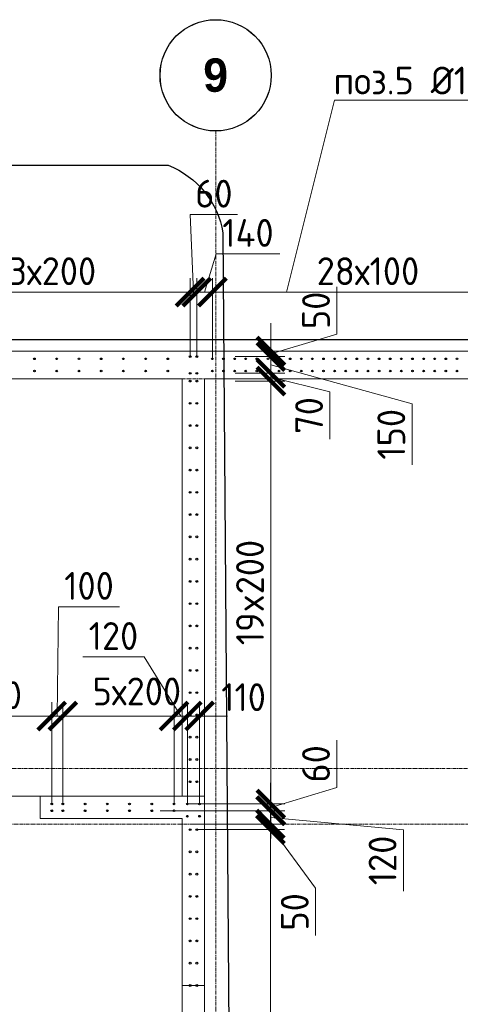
# Model space of a CAD drawing. Header units: millimetres. Extents: x -56135 to 1694203, y -446411 to -23139.
# Tile 297 of 311: x 986095 to 990059, y -67089 to -58243. Entities that reach past the tile are written whole.
import ezdxf
from ezdxf import colors
from ezdxf.entities.mleader import LeaderData, LeaderLine
from ezdxf.math import Vec2, Vec3

# ---------------------------------------------------------------- set-up
doc = ezdxf.new("R2010")
doc.units = ezdxf.units.MM
for name, pattern in [('01 Штриховая _4 мм_', [6, 3.5, -2.5]), ('______5', [1100, 800, -100, 100, -100]), ('HIDDEN2', [4.7625, 3.175, -1.5875]), ('осевая', [50.8, 31.75, -6.35, 6.35, -6.35])]:
    doc.linetypes.add(name, pattern=pattern)
for name, color, linetype, lineweight in [('0 Фундамент', 5, 'Continuous', 30), ('1 Стены', 3, 'Continuous', 30), ('Оси', 40, '______5', 18), ('подоснова', 151, 'Continuous', 5), ('размер', 1, 'Continuous', 25), ('РАЗМЕРЫ', 1, 'Continuous', 9), ('СТЕНЫ', 3, 'Continuous', 30)]:
    doc.layers.add(name, color=color, linetype=linetype, lineweight=lineweight)
doc.styles.add('Century Gothic', font='GOTHIC.TTF')
doc.styles.add('GOST-2.304_Type-B', font='GOST_Common.ttf')
doc.dimstyles.new('СПДС', dxfattribs={"dimscale": 100, "dimtxt": 2.5, "dimasz": 2.5, "dimexe": 1.25, "dimexo": 0, "dimtad": 1, "dimdec": 0, "dimtxsty": 'GOST-2.304_Type-B', "dimblk": 'ARCHTICK', "dimcen": 2.5, "dimdle": 2, "dimadec": 0, "dimazin": 2, "dimtfac": 0.75, "dimtdec": 0, "dimtmove": 1, "dimatfit": 3, "dimfxl": 1, "dimtolj": 1, "dimarcsym": 1})

# ---------------------------------------------------------------- blocks, each defined once
blk = doc.blocks.new('NSY101')
at = {"color": 0, "linetype": 'ByBlock', "lineweight": -2}
blk.add_circle((0, 0), 50, dxfattribs=at)
blk = doc.blocks.new('оси 2.2-2.3')
at = {"layer": 'Оси', "color": 16, "linetype": 'осевая', "lineweight": 0, "transparency": 33554687}
for p, q in [((501554.9, -104267.9), (501554.9, -134893.5)), ((468076.3, -106495.4), (524372.9, -106495.4)), ((468076.3, -109995.4), (524372.9, -109995.4)), ((468653.8, -110495.4), (523696.4, -110495.4))]:
    blk.add_line(p, q, dxfattribs=at)
at = {"layer": 'Оси', "color": 16, "linetype": 'Continuous', "lineweight": 25, "transparency": 33554687, "xscale": 9.999999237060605, "yscale": 9.999999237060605, "zscale": 9.999999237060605}
blk.add_blockref('NSY101', (501554.4, -103767.9), dxfattribs=at)
at = {"layer": 'Оси', "color": 16, "linetype": 'Continuous', "lineweight": 25, "transparency": 33554687, "insert": (501554.4, -103767.9), "char_height": 300, "width": 385, "attachment_point": 5, "style": 'Century Gothic'}
blk.add_mtext('\\A1;{\\fCentury Gothic|i0|b1;\\H300.000000;\\W1.000000;\\C16;9}\\P', dxfattribs=at)
blk = doc.blocks.new('стены тп')
at = {"layer": '1 Стены', "color": 252, "linetype": 'HIDDEN2', "lineweight": 0, "true_color": 0x939598}
for p, q in [((909390.6, -187275.6), (862265.6, -187275.6)), ((862590.6, -187525.6), (889390.4, -187525.6)), ((889390.4, -187525.6), (889390.4, -191275.6)), ((889590.4, -187525.6), (899190.4, -187525.6)), ((889590.4, -196913.8), (889590.4, -187525.6)), ((888110.6, -191475.6), (888110.6, -191275.6)), ((889390.4, -191275.6), (888110.6, -191275.6)), ((888110.6, -191475.6), (889390.4, -191475.6)), ((889390.4, -191475.6), (889390.4, -197125.6))]:
    blk.add_line(p, q, dxfattribs=at)
blk = doc.blocks.new('_ArchTick')
at = {"color": 0, "linetype": 'ByBlock', "const_width": 0.15}
blk.add_lwpolyline([(-0.5, -0.5), (0.5, 0.5)], dxfattribs=at)
blk = doc.blocks.new('*D1817')
at = {"layer": 'DEFPOINTS', "color": 0, "transparency": 16777216}
for p in [(987483.2, -64499.1), (986483.2, -65289.6, -360), (987483.2, -65289.6, -360)]:
    blk.add_point(p, dxfattribs=at)
at = {"layer": 'РАЗМЕРЫ', "color": 0, "lineweight": -2, "transparency": 16777216}
for p, q in [((986483.2, -65289.6), (986483.2, -64374.1)), ((987483.2, -65289.6), (987483.2, -64374.1)), ((986283.2, -64499.1), (987683.2, -64499.1))]:
    blk.add_line(p, q, dxfattribs=at)
at = {"layer": 'РАЗМЕРЫ', "color": 0, "lineweight": -2, "transparency": 16777216, "xscale": 250, "yscale": 250, "zscale": 250, "rotation": 180}
blk.add_blockref('_ArchTick', (986483.2, -64499.1), dxfattribs=at)
at = {"layer": 'РАЗМЕРЫ', "color": 0, "lineweight": -2, "transparency": 16777216, "xscale": 250, "yscale": 250, "zscale": 250}
blk.add_blockref('_ArchTick', (987483.2, -64499.1), dxfattribs=at)
at = {"layer": 'РАЗМЕРЫ', "color": 0, "transparency": 16777216, "insert": (987148.8, -64278.1), "char_height": 250, "attachment_point": 5, "style": 'GOST-2.304_Type-B'}
blk.add_mtext('\\A1;5х200', dxfattribs=at)
blk = doc.blocks.new('*D1818')
at = {"layer": 'DEFPOINTS', "color": 0, "transparency": 16777216}
for p in [(987603.2, -64499.1), (987483.2, -65289.6, -360), (987603.2, -65289.6, -360)]:
    blk.add_point(p, dxfattribs=at)
at = {"layer": 'РАЗМЕРЫ', "color": 0, "lineweight": -2, "transparency": 16777216}
for p, q in [((987213.5, -63967.8), (986663.5, -63967.8)), ((987543.2, -64499.1), (987213.5, -63967.8)), ((987483.2, -65289.6), (987483.2, -64374.1)), ((987603.2, -65289.6), (987603.2, -64374.1)), ((987483.2, -64499.1), (987233.2, -64499.1)), ((987483.2, -64499.1), (987603.2, -64499.1)), ((987483.2, -64499.1), (987603.2, -64499.1)), ((987603.2, -64499.1), (987853.2, -64499.1))]:
    blk.add_line(p, q, dxfattribs=at)
at = {"layer": 'РАЗМЕРЫ', "color": 0, "lineweight": -2, "transparency": 16777216, "xscale": 250, "yscale": 250, "zscale": 250}
blk.add_blockref('_ArchTick', (987483.2, -64499.1), dxfattribs=at)
at = {"layer": 'РАЗМЕРЫ', "color": 0, "lineweight": -2, "transparency": 16777216, "xscale": 250, "yscale": 250, "zscale": 250, "rotation": 180}
blk.add_blockref('_ArchTick', (987603.2, -64499.1), dxfattribs=at)
at = {"layer": 'РАЗМЕРЫ', "color": 0, "transparency": 16777216, "insert": (986938.5, -63780.3), "char_height": 250, "attachment_point": 5, "style": 'GOST-2.304_Type-B'}
blk.add_mtext('\\A1;120', dxfattribs=at)
blk = doc.blocks.new('*D1819')
at = {"layer": 'DEFPOINTS', "color": 0, "transparency": 16777216}
for p in [(987713.5, -64499.1), (987603.2, -65289.6, -360), (987713.5, -65289.6, -360)]:
    blk.add_point(p, dxfattribs=at)
at = {"layer": 'РАЗМЕРЫ', "color": 0, "lineweight": -2, "transparency": 16777216}
for p, q in [((987603.2, -65289.6), (987603.2, -64374.1)), ((987713.5, -65289.6), (987713.5, -64374.1)), ((987603.2, -64499.1), (987353.2, -64499.1)), ((987603.2, -64499.1), (987713.5, -64499.1)), ((987713.5, -64499.1), (987963.5, -64499.1))]:
    blk.add_line(p, q, dxfattribs=at)
at = {"layer": 'РАЗМЕРЫ', "color": 0, "lineweight": -2, "transparency": 16777216, "xscale": 250, "yscale": 250, "zscale": 250}
blk.add_blockref('_ArchTick', (987603.2, -64499.1), dxfattribs=at)
at = {"layer": 'РАЗМЕРЫ', "color": 0, "lineweight": -2, "transparency": 16777216, "xscale": 250, "yscale": 250, "zscale": 250, "rotation": 180}
blk.add_blockref('_ArchTick', (987713.5, -64499.1), dxfattribs=at)
at = {"layer": 'РАЗМЕРЫ', "color": 0, "transparency": 16777216, "insert": (988109, -64330), "char_height": 250, "attachment_point": 5, "style": 'GOST-2.304_Type-B'}
blk.add_mtext('\\A1;110', dxfattribs=at)
blk = doc.blocks.new('*D1742')
at = {"layer": 'DEFPOINTS', "color": 0, "transparency": 16777216}
for p in [(987688.5, -65520), (987758.2, -65470), (988350.6, -65520)]:
    blk.add_point(p, dxfattribs=at)
at = {"layer": 'РАЗМЕРЫ', "color": 0, "lineweight": -2, "transparency": 16777216}
for p, q in [((988350.6, -65470), (988350.6, -65220)), ((987688.5, -65520), (988475.6, -65520)), ((987758.2, -65470), (988475.6, -65470)), ((988350.6, -65470), (988350.6, -65520)), ((988350.6, -65470), (988350.6, -65520)), ((988350.6, -65495), (988756.8, -66046.7)), ((988350.6, -65520), (988350.6, -65770)), ((988756.8, -66046.7), (988756.8, -66471.7))]:
    blk.add_line(p, q, dxfattribs=at)
at = {"layer": 'РАЗМЕРЫ', "color": 0, "lineweight": -2, "transparency": 16777216, "xscale": 250, "yscale": 250, "zscale": 250}
for p, rotation in [((988350.6, -65470), 270), ((988350.6, -65520), 90)]:
    blk.add_blockref('_ArchTick', p, dxfattribs=dict(at, rotation=rotation))
at = {"layer": 'РАЗМЕРЫ', "color": 0, "transparency": 16777216, "insert": (988569.3, -66259.2), "char_height": 250, "attachment_point": 5, "rotation": 90, "style": 'GOST-2.304_Type-B'}
blk.add_mtext('\\A1;50', dxfattribs=at)
blk = doc.blocks.new('*D1743')
at = {"layer": 'DEFPOINTS', "color": 0, "transparency": 16777216}
for p in [(987738.3, -65520), (987688.5, -72320, -360), (988350.6, -72320)]:
    blk.add_point(p, dxfattribs=at)
at = {"layer": 'РАЗМЕРЫ', "color": 0, "lineweight": -2, "transparency": 16777216}
for p, q in [((988350.6, -65320), (988350.6, -72520)), ((987738.3, -65520), (988475.6, -65520)), ((987688.5, -72320), (988475.6, -72320))]:
    blk.add_line(p, q, dxfattribs=at)
at = {"layer": 'РАЗМЕРЫ', "color": 0, "lineweight": -2, "transparency": 16777216, "xscale": 250, "yscale": 250, "zscale": 250}
for p, rotation in [((988350.6, -65520), 90), ((988350.6, -72320), 270)]:
    blk.add_blockref('_ArchTick', p, dxfattribs=dict(at, rotation=rotation))
at = {"layer": 'РАЗМЕРЫ', "color": 0, "transparency": 16777216, "insert": (988163.1, -68920), "char_height": 250, "attachment_point": 5, "rotation": 90, "style": 'GOST-2.304_Type-B'}
blk.add_mtext('\\A1;34х200', dxfattribs=at)
blk = doc.blocks.new('*D1855')
at = {"layer": 'DEFPOINTS', "color": 0, "transparency": 16777216}
for p in [(986383.2, -64499.1), (986383.2, -65289.6, -200), (986483.2, -65289.6, -200)]:
    blk.add_point(p, dxfattribs=at)
at = {"layer": 'РАЗМЕРЫ', "color": 0, "lineweight": -2, "transparency": 16777216}
for p, q in [((986433.2, -64499.1), (986444, -63517.4)), ((986444, -63517.4), (986994, -63517.4)), ((986383.2, -65289.6), (986383.2, -64374.1)), ((986483.2, -65289.6), (986483.2, -64374.1)), ((986383.2, -64499.1), (986133.2, -64499.1)), ((986483.2, -64499.1), (986383.2, -64499.1)), ((986483.2, -64499.1), (986383.2, -64499.1)), ((986483.2, -64499.1), (986733.2, -64499.1))]:
    blk.add_line(p, q, dxfattribs=at)
at = {"layer": 'РАЗМЕРЫ', "color": 0, "lineweight": -2, "transparency": 16777216, "xscale": 250, "yscale": 250, "zscale": 250}
blk.add_blockref('_ArchTick', (986383.2, -64499.1), dxfattribs=at)
at = {"layer": 'РАЗМЕРЫ', "color": 0, "lineweight": -2, "transparency": 16777216, "xscale": 250, "yscale": 250, "zscale": 250, "rotation": 180}
blk.add_blockref('_ArchTick', (986483.2, -64499.1), dxfattribs=at)
at = {"layer": 'РАЗМЕРЫ', "color": 0, "transparency": 16777216, "insert": (986719, -63329.9), "char_height": 250, "attachment_point": 5, "style": 'GOST-2.304_Type-B'}
blk.add_mtext('\\A1;100', dxfattribs=at)
blk = doc.blocks.new('*D1856')
at = {"layer": 'DEFPOINTS', "color": 0, "transparency": 16777216}
for p in [(985283.2, -64499.1), (985283.2, -65289.6, -200), (986383.2, -65289.6, -200)]:
    blk.add_point(p, dxfattribs=at)
at = {"layer": 'РАЗМЕРЫ', "color": 0, "lineweight": -2, "transparency": 16777216}
for p, q in [((985283.2, -65289.6), (985283.2, -64374.1)), ((986383.2, -65289.6), (986383.2, -64374.1)), ((986583.2, -64499.1), (985083.2, -64499.1))]:
    blk.add_line(p, q, dxfattribs=at)
at = {"layer": 'РАЗМЕРЫ', "color": 0, "lineweight": -2, "transparency": 16777216, "xscale": 250, "yscale": 250, "zscale": 250, "rotation": 180}
blk.add_blockref('_ArchTick', (985283.2, -64499.1), dxfattribs=at)
at = {"layer": 'РАЗМЕРЫ', "color": 0, "lineweight": -2, "transparency": 16777216, "xscale": 250, "yscale": 250, "zscale": 250}
blk.add_blockref('_ArchTick', (986383.2, -64499.1), dxfattribs=at)
at = {"layer": 'РАЗМЕРЫ', "color": 0, "transparency": 16777216, "insert": (985833.2, -64311.6), "char_height": 250, "attachment_point": 5, "style": 'GOST-2.304_Type-B'}
blk.add_mtext('\\A1;1100', dxfattribs=at)
blk = doc.blocks.new('*D1944')
at = {"layer": 'DEFPOINTS', "color": 0, "transparency": 16777216}
for p in [(987688.2, -60689.9), (987688.2, -61270, -360), (987828.1, -61289.6, -720)]:
    blk.add_point(p, dxfattribs=at)
at = {"layer": 'РАЗМЕРЫ', "color": 0, "lineweight": -2, "transparency": 16777216}
for p, q in [((987758.2, -60689.9), (987861.3, -60346.1)), ((987861.3, -60346.1), (988436.3, -60346.1)), ((987688.2, -61270), (987688.2, -60564.9)), ((987828.1, -61289.6), (987828.1, -60564.9)), ((988028.1, -60689.9), (987488.2, -60689.9))]:
    blk.add_line(p, q, dxfattribs=at)
at = {"layer": 'РАЗМЕРЫ', "color": 0, "lineweight": -2, "transparency": 16777216, "xscale": 250, "yscale": 250, "zscale": 250, "rotation": 180}
blk.add_blockref('_ArchTick', (987688.2, -60689.9), dxfattribs=at)
at = {"layer": 'РАЗМЕРЫ', "color": 0, "lineweight": -2, "transparency": 16777216, "xscale": 250, "yscale": 250, "zscale": 250}
blk.add_blockref('_ArchTick', (987828.1, -60689.9), dxfattribs=at)
at = {"layer": 'РАЗМЕРЫ', "color": 0, "transparency": 16777216, "insert": (988148.8, -60158.6), "char_height": 250, "attachment_point": 5, "style": 'GOST-2.304_Type-B'}
blk.add_mtext('\\A1;140', dxfattribs=at)
blk = doc.blocks.new('*D1632')
at = {"layer": 'DEFPOINTS', "color": 0, "transparency": 16777216}
for p in [(987627.9, -60689.9), (987627.9, -61270, -360), (987688.2, -61270, -360)]:
    blk.add_point(p, dxfattribs=at)
at = {"layer": 'РАЗМЕРЫ', "color": 0, "lineweight": -2, "transparency": 16777216}
for p, q in [((987658.1, -60689.9), (987629.6, -59993.3)), ((987629.6, -59993.3), (988054.6, -59993.3)), ((987627.9, -61270), (987627.9, -60564.9)), ((987688.2, -61270), (987688.2, -60564.9)), ((987627.9, -60689.9), (987377.9, -60689.9)), ((987688.2, -60689.9), (987627.9, -60689.9)), ((987688.2, -60689.9), (987627.9, -60689.9)), ((987688.2, -60689.9), (987938.2, -60689.9))]:
    blk.add_line(p, q, dxfattribs=at)
at = {"layer": 'РАЗМЕРЫ', "color": 0, "lineweight": -2, "transparency": 16777216, "xscale": 250, "yscale": 250, "zscale": 250}
blk.add_blockref('_ArchTick', (987627.9, -60689.9), dxfattribs=at)
at = {"layer": 'РАЗМЕРЫ', "color": 0, "lineweight": -2, "transparency": 16777216, "xscale": 250, "yscale": 250, "zscale": 250, "rotation": 180}
blk.add_blockref('_ArchTick', (987688.2, -60689.9), dxfattribs=at)
at = {"layer": 'РАЗМЕРЫ', "color": 0, "transparency": 16777216, "insert": (987842.1, -59805.8), "char_height": 250, "attachment_point": 5, "style": 'GOST-2.304_Type-B'}
blk.add_mtext('\\A1;60', dxfattribs=at)
blk = doc.blocks.new('*D1636')
at = {"layer": 'DEFPOINTS', "color": 0, "transparency": 16777216}
for p in [(987357.6, -65350, -360), (988350.6, -65350), (987647.7, -65470)]:
    blk.add_point(p, dxfattribs=at)
at = {"layer": 'РАЗМЕРЫ', "color": 0, "lineweight": -2, "transparency": 16777216}
for p, q in [((988350.6, -65350), (988350.6, -65100)), ((987357.6, -65350), (988475.6, -65350)), ((988350.6, -65470), (988350.6, -65350)), ((988350.6, -65470), (988350.6, -65350)), ((988350.6, -65410), (989546.6, -65521.7)), ((987647.7, -65470), (988475.6, -65470)), ((988350.6, -65470), (988350.6, -65720)), ((989546.6, -65521.7), (989546.6, -66071.7))]:
    blk.add_line(p, q, dxfattribs=at)
at = {"layer": 'РАЗМЕРЫ', "color": 0, "lineweight": -2, "transparency": 16777216, "xscale": 250, "yscale": 250, "zscale": 250}
for p, rotation in [((988350.6, -65350), 270), ((988350.6, -65470), 90)]:
    blk.add_blockref('_ArchTick', p, dxfattribs=dict(at, rotation=rotation))
at = {"layer": 'РАЗМЕРЫ', "color": 0, "transparency": 16777216, "insert": (989359.1, -65796.7), "char_height": 250, "attachment_point": 5, "rotation": 90, "style": 'GOST-2.304_Type-B'}
blk.add_mtext('\\A1;120', dxfattribs=at)
blk = doc.blocks.new('*D1637')
at = {"layer": 'DEFPOINTS', "color": 0, "transparency": 16777216}
for p in [(987613.6, -65289.6, -360), (988354.3, -65289.6), (987613.6, -65350, -360)]:
    blk.add_point(p, dxfattribs=at)
at = {"layer": 'РАЗМЕРЫ', "color": 0, "lineweight": -2, "transparency": 16777216}
for p, q in [((988948.1, -65141.7), (988948.1, -64716.7)), ((988354.3, -65289.6), (988354.3, -65039.6)), ((988354.3, -65319.8), (988948.1, -65141.7)), ((987613.6, -65289.6), (988479.3, -65289.6)), ((988354.3, -65350), (988354.3, -65289.6)), ((988354.3, -65350), (988354.3, -65289.6)), ((987613.6, -65350), (988479.3, -65350)), ((988354.3, -65350), (988354.3, -65600))]:
    blk.add_line(p, q, dxfattribs=at)
at = {"layer": 'РАЗМЕРЫ', "color": 0, "lineweight": -2, "transparency": 16777216, "xscale": 250, "yscale": 250, "zscale": 250}
for p, rotation in [((988354.3, -65289.6), 270), ((988354.3, -65350), 90)]:
    blk.add_blockref('_ArchTick', p, dxfattribs=dict(at, rotation=rotation))
at = {"layer": 'РАЗМЕРЫ', "color": 0, "transparency": 16777216, "insert": (988760.6, -64929.2), "char_height": 250, "attachment_point": 5, "rotation": 90, "style": 'GOST-2.304_Type-B'}
blk.add_mtext('\\A1;60', dxfattribs=at)
blk = doc.blocks.new('*D1638')
at = {"layer": 'DEFPOINTS', "color": 0, "transparency": 16777216}
for p in [(988033.8, -61489.6, 160), (988354.3, -61489.6), (987613.6, -65289.6, -200)]:
    blk.add_point(p, dxfattribs=at)
at = {"layer": 'РАЗМЕРЫ', "color": 0, "lineweight": -2, "transparency": 16777216}
for p, q in [((988354.3, -65489.6), (988354.3, -61289.6)), ((988033.8, -61489.6), (988479.3, -61489.6)), ((987613.6, -65289.6), (988479.3, -65289.6))]:
    blk.add_line(p, q, dxfattribs=at)
at = {"layer": 'РАЗМЕРЫ', "color": 0, "lineweight": -2, "transparency": 16777216, "xscale": 250, "yscale": 250, "zscale": 250}
for p, rotation in [((988354.3, -61489.6), 90), ((988354.3, -65289.6), 270)]:
    blk.add_blockref('_ArchTick', p, dxfattribs=dict(at, rotation=rotation))
at = {"layer": 'РАЗМЕРЫ', "color": 0, "transparency": 16777216, "insert": (988166.8, -63389.6), "char_height": 250, "attachment_point": 5, "rotation": 90, "style": 'GOST-2.304_Type-B'}
blk.add_mtext('\\A1;19x200', dxfattribs=at)
blk = doc.blocks.new('*D1639')
at = {"layer": 'DEFPOINTS', "color": 0, "transparency": 16777216}
for p in [(988033.7, -61420, -360), (988354.3, -61420), (988033.8, -61489.6, 160)]:
    blk.add_point(p, dxfattribs=at)
at = {"layer": 'РАЗМЕРЫ', "color": 0, "lineweight": -2, "transparency": 16777216}
for p, q in [((988354.3, -61420), (988354.3, -61170)), ((988033.7, -61420), (988479.3, -61420)), ((988354.3, -61489.6), (988354.3, -61420)), ((988354.3, -61489.6), (988354.3, -61420)), ((988354.3, -61454.8), (988885.6, -61586.8)), ((988033.8, -61489.6), (988479.3, -61489.6)), ((988354.3, -61489.6), (988354.3, -61739.6)), ((988885.6, -61586.8), (988885.6, -62010.7))]:
    blk.add_line(p, q, dxfattribs=at)
at = {"layer": 'РАЗМЕРЫ', "color": 0, "lineweight": -2, "transparency": 16777216, "xscale": 250, "yscale": 250, "zscale": 250}
for p, rotation in [((988354.3, -61420), 270), ((988354.3, -61489.6), 90)]:
    blk.add_blockref('_ArchTick', p, dxfattribs=dict(at, rotation=rotation))
at = {"layer": 'РАЗМЕРЫ', "color": 0, "transparency": 16777216, "insert": (988698.1, -61798.7), "char_height": 250, "attachment_point": 5, "rotation": 90, "style": 'GOST-2.304_Type-B'}
blk.add_mtext('\\A1;70', dxfattribs=at)
blk = doc.blocks.new('*D1640')
at = {"layer": 'DEFPOINTS', "color": 0, "transparency": 16777216}
for p in [(988033.7, -61270), (988354.3, -61270), (988033.7, -61420, -360)]:
    blk.add_point(p, dxfattribs=at)
at = {"layer": 'РАЗМЕРЫ', "color": 0, "lineweight": -2, "transparency": 16777216}
for p, q in [((988354.3, -61620), (988354.3, -61070)), ((988033.7, -61270), (988479.3, -61270)), ((988354.3, -61345), (989625.2, -61693)), ((988033.7, -61420), (988479.3, -61420)), ((989625.2, -61693), (989625.2, -62243))]:
    blk.add_line(p, q, dxfattribs=at)
at = {"layer": 'РАЗМЕРЫ', "color": 0, "lineweight": -2, "transparency": 16777216, "xscale": 250, "yscale": 250, "zscale": 250}
for p, rotation in [((988354.3, -61270), 90), ((988354.3, -61420), 270)]:
    blk.add_blockref('_ArchTick', p, dxfattribs=dict(at, rotation=rotation))
at = {"layer": 'РАЗМЕРЫ', "color": 0, "transparency": 16777216, "insert": (989437.7, -61968), "char_height": 250, "attachment_point": 5, "rotation": 90, "style": 'GOST-2.304_Type-B'}
blk.add_mtext('\\A1;150', dxfattribs=at)
blk = doc.blocks.new('*D1641')
at = {"layer": 'DEFPOINTS', "color": 0, "transparency": 16777216}
for p in [(988221.4, -61220), (988354.3, -61220), (988033.7, -61270)]:
    blk.add_point(p, dxfattribs=at)
at = {"layer": 'РАЗМЕРЫ', "color": 0, "lineweight": -2, "transparency": 16777216}
for p, q in [((988948.1, -61066.9), (988948.1, -60641.9)), ((988354.3, -61220), (988354.3, -60970)), ((988354.3, -61245), (988948.1, -61066.9)), ((988221.4, -61220), (988479.3, -61220)), ((988354.3, -61270), (988354.3, -61220)), ((988354.3, -61270), (988354.3, -61220)), ((988033.7, -61270), (988479.3, -61270)), ((988354.3, -61270), (988354.3, -61520))]:
    blk.add_line(p, q, dxfattribs=at)
at = {"layer": 'РАЗМЕРЫ', "color": 0, "lineweight": -2, "transparency": 16777216, "xscale": 250, "yscale": 250, "zscale": 250}
for p, rotation in [((988354.3, -61220), 270), ((988354.3, -61270), 90)]:
    blk.add_blockref('_ArchTick', p, dxfattribs=dict(at, rotation=rotation))
at = {"layer": 'РАЗМЕРЫ', "color": 0, "transparency": 16777216, "insert": (988760.6, -60854.4), "char_height": 250, "attachment_point": 5, "rotation": 90, "style": 'GOST-2.304_Type-B'}
blk.add_mtext('\\A1;50', dxfattribs=at)
blk = doc.blocks.new('*D2003')
at = {"layer": 'DEFPOINTS', "color": 0, "transparency": 16777216}
for p in [(987627.9, -60689.9), (987627.9, -60948), (985028.1, -61289.6, -720)]:
    blk.add_point(p, dxfattribs=at)
at = {"layer": 'РАЗМЕРЫ', "color": 0, "lineweight": -2, "transparency": 16777216}
for p, q in [((985028.1, -61289.6), (985028.1, -60564.9)), ((987627.9, -60948), (987627.9, -60564.9)), ((984828.1, -60689.9), (987827.9, -60689.9))]:
    blk.add_line(p, q, dxfattribs=at)
at = {"layer": 'РАЗМЕРЫ', "color": 0, "lineweight": -2, "transparency": 16777216, "xscale": 250, "yscale": 250, "zscale": 250, "rotation": 180}
blk.add_blockref('_ArchTick', (985028.1, -60689.9), dxfattribs=at)
at = {"layer": 'РАЗМЕРЫ', "color": 0, "lineweight": -2, "transparency": 16777216, "xscale": 250, "yscale": 250, "zscale": 250}
blk.add_blockref('_ArchTick', (987627.9, -60689.9), dxfattribs=at)
at = {"layer": 'РАЗМЕРЫ', "color": 0, "transparency": 16777216, "insert": (986328, -60502.4), "char_height": 250, "attachment_point": 5, "style": 'GOST-2.304_Type-B'}
blk.add_mtext('\\A1;13х200', dxfattribs=at)
blk = doc.blocks.new('*D1584')
at = {"layer": 'DEFPOINTS', "color": 0, "transparency": 16777216}
for p in [(990627.8, -60689.9), (990627.8, -61016.2), (987828.1, -61289.6, -720)]:
    blk.add_point(p, dxfattribs=at)
at = {"layer": 'РАЗМЕРЫ', "color": 0, "lineweight": -2, "transparency": 16777216}
for p, q in [((987828.1, -61289.6), (987828.1, -60564.9)), ((990627.8, -61016.2), (990627.8, -60564.9)), ((987628.1, -60689.9), (990827.8, -60689.9))]:
    blk.add_line(p, q, dxfattribs=at)
at = {"layer": 'РАЗМЕРЫ', "color": 0, "lineweight": -2, "transparency": 16777216, "xscale": 250, "yscale": 250, "zscale": 250, "rotation": 180}
blk.add_blockref('_ArchTick', (987828.1, -60689.9), dxfattribs=at)
at = {"layer": 'РАЗМЕРЫ', "color": 0, "lineweight": -2, "transparency": 16777216, "xscale": 250, "yscale": 250, "zscale": 250}
blk.add_blockref('_ArchTick', (990627.8, -60689.9), dxfattribs=at)
at = {"layer": 'РАЗМЕРЫ', "color": 0, "transparency": 16777216, "insert": (989227.9, -60502.4), "char_height": 250, "attachment_point": 5, "style": 'GOST-2.304_Type-B'}
blk.add_mtext('\\A1;28х100', dxfattribs=at)
blk = doc.blocks.new('_None')
blk = doc.blocks.new('стены  тп')
at = {"layer": 'СТЕНЫ', "color": 251, "linetype": '01 Штриховая _4 мм_', "lineweight": 0, "true_color": 0x636466}
for p, q in [((589762.3, -316375.7, 3100), (542387.3, -316375.7, 3100)), ((542712.3, -316625.7, 3100), (569512.1, -316625.7, 3100)), ((569512.1, -316625.7, 3100), (569512.1, -320375.7, 3100)), ((569712.1, -316625.7, 3100), (579312.1, -316625.7, 3100)), ((569712.1, -326013.9, 3100), (569712.1, -316625.7, 3100)), ((568232.3, -320575.7, 3100), (568232.3, -320375.7, 3100)), ((569512.1, -320375.7, 3100), (568232.3, -320375.7, 3100)), ((568232.3, -320575.7, 3100), (569512.1, -320575.7, 3100)), ((569512.1, -320575.7, 3100), (569512.1, -326225.7, 3100))]:
    blk.add_line(p, q, dxfattribs=at)
blk = doc.blocks.new('прпрп')
at = {"layer": '0 Фундамент'}
blk.add_lwpolyline([(960458, -61120), (960458, -85300), (967808, -85300), (967808, -85300), (980308, -85300), (980308, -85300), (982658, -85300), (982658, -85300), (1008108, -85300), (1008108, -81220), (1009588, -81220), (1009588, -72620), (1008108, -72620), (1008108, -61120), (960458, -61120)], dxfattribs=at)
at = {"layer": '1 Стены', "color": 252, "lineweight": 0, "true_color": 0x939598}
for p, q in [((960358.2, -61470), (987558, -61470)), ((980408.2, -65220, -200), (987758.2, -65220, -200)), ((987758.2, -65220, -200), (987758.2, -72870, -200))]:
    blk.add_line(p, q, dxfattribs=at)
at = {"layer": 'размер', "lineweight": 30}
blk.add_lwpolyline([(980704.6, -59551.1), (987431.6, -59551.1, -0.264007), (987923.8, -60158.6), (988009.2, -71685.6, -0.414214), (987509.2, -72185.6), (980782.2, -72185.6, -0.414214), (980282.2, -71685.6), (980282.2, -59806.9, -0.178364)], format="xyb", close=True, dxfattribs=at)
at = {"layer": 'РАЗМЕРЫ', "color": 4, "lineweight": 0, "elevation": 160}
blk.add_lwpolyline([(987758, -68270), (987558, -68270), (987558, -66920), (987758, -66920)], close=True, dxfattribs=at)
at = {"layer": 'РАЗМЕРЫ', "color": 4, "linetype": 'Continuous', "lineweight": 30}
for centre, radius in [((986227.8, -61289.9, -720), 7), ((986228.1, -61289.6, -720), 7), ((986427.8, -61289.9, -720), 7), ((986428.1, -61289.6, -720), 7), ((986627.8, -61289.9, -720), 7), ((986628.1, -61289.6, -720), 7), ((986827.8, -61289.9, -720), 7), ((986828.1, -61289.6, -720), 7), ((987027.8, -61289.9, -720), 7), ((987028.1, -61289.6, -720), 7), ((987227.8, -61289.9, -720), 7), ((987228.1, -61289.6, -720), 7), ((987427.8, -61289.9, -720), 7), ((987428.1, -61289.6, -720), 7), ((987628.1, -61270, -560), 8), ((987688.4, -61270, -560), 8), ((986228.1, -61400, -720), 7), ((986428.1, -61400, -720), 7), ((986628.1, -61400, -720), 7), ((986828.1, -61400, -720), 7), ((987028.1, -61400, -720), 7), ((987228.1, -61400, -720), 7), ((987428.1, -61400, -720), 7), ((987628, -61489.6, -40), 8), ((987628.1, -61420, -560), 8), ((987688.4, -61420, -560), 8), ((987688.4, -61489.6, -40), 8), ((987628, -61689.6, -40), 8), ((987688.4, -61689.6, -40), 8), ((987628, -61889.6, -40), 8), ((987688.4, -61889.6, -40), 8), ((987628, -62089.6, -40), 8), ((987688.4, -62089.6, -40), 8), ((987628, -62289.6, -40), 8), ((987688.4, -62289.6, -40), 8), ((987628, -62489.6, -40), 8), ((987688.4, -62489.6, -40), 8), ((987628, -62689.6, -40), 8), ((987688.4, -62689.6, -40), 8), ((987628, -62889.6, -40), 8), ((987688.4, -62889.6, -40), 8), ((987628, -63089.6, -40), 8), ((987688.4, -63089.6, -40), 8), ((987628, -63289.6, -40), 8), ((987688.4, -63289.6, -40), 8), ((987628, -63489.6, -40), 8), ((987688.4, -63489.6, -40), 8), ((987628, -63689.6, -40), 8), ((987688.4, -63689.6, -40), 8), ((987628, -63889.6, -40), 8), ((987688.4, -63889.6, -40), 8), ((987628, -64089.6, -40), 8), ((987688.4, -64089.6, -40), 8), ((987628, -64289.6, -40), 8), ((987688.4, -64289.6, -40), 8), ((987628, -64489.6, -40), 8), ((987688.4, -64489.6, -40), 8), ((987628, -64689.6, -40), 8), ((987688.4, -64689.6, -40), 8), ((987628, -64889.6, -40), 8), ((987688.4, -64889.6, -40), 8), ((987628, -65089.6, -40), 8), ((987688.4, -65089.6, -40), 8), ((986383.2, -65289.6, -200), 8), ((986483.2, -65289.6, -200), 8), ((986683.2, -65289.6, -200), 8), ((986883.2, -65289.6, -200), 8), ((987083.2, -65289.6, -200), 8), ((987283.2, -65289.6, -200), 8), ((987483.2, -65289.6, -200), 8), ((987603.2, -65289.6, -200), 8), ((987713.5, -65289.6, -200), 8), ((986383.2, -65350, -200), 8), ((986483.2, -65350, -200), 8), ((986683.2, -65350, -200), 8), ((986883.2, -65350, -200), 8), ((987083.2, -65350, -200), 8), ((987283.2, -65350, -200), 8), ((987483.2, -65350, -200), 8), ((987603.2, -65400, -200), 8), ((987713.5, -65400, -200), 8), ((987628.2, -65520, -200), 8), ((987688.5, -65520, -200), 8), ((987628.2, -65720, -200), 8), ((987688.5, -65720, -200), 8), ((987628.2, -65920, -200), 8), ((987688.5, -65920, -200), 8), ((987628.2, -66120, -200), 8), ((987688.5, -66120, -200), 8), ((987628.2, -66320, -200), 8), ((987688.5, -66320, -200), 8), ((987628.2, -66520, -200), 8), ((987688.5, -66520, -200), 8), ((987628.2, -66720, -200), 8), ((987688.5, -66720, -200), 8), ((987628.2, -66920, -200), 8), ((987688.5, -66920, -200), 8)]:
    blk.add_circle(centre, radius, dxfattribs=at)
at = {"layer": 'РАЗМЕРЫ', "color": 8, "linetype": 'Continuous', "lineweight": 30}
for centre in [(987827.8, -61289.9, -720), (987828.1, -61289.6, -720), (987927.8, -61289.9, -720), (987928.1, -61289.6, -720), (988027.8, -61289.9, -720), (988028.1, -61289.6, -720), (988127.8, -61289.9, -720), (988128.1, -61289.6, -720), (988227.8, -61289.9, -720), (988228.1, -61289.6, -720), (988327.8, -61289.9, -720), (988328.1, -61289.6, -720), (988427.8, -61289.9, -720), (988428.1, -61289.6, -720), (988527.8, -61289.9, -720), (988528.1, -61289.6, -720), (988627.8, -61289.9, -720), (988628.1, -61289.6, -720), (988727.8, -61289.9, -720), (988728.1, -61289.6, -720), (988827.8, -61289.9, -720), (988828.1, -61289.6, -720), (988927.8, -61289.9, -720), (988928.1, -61289.6, -720), (989027.8, -61289.9, -720), (989028.1, -61289.6, -720), (989127.8, -61289.9, -720), (989128.1, -61289.6, -720), (989227.8, -61289.9, -720), (989228.1, -61289.6, -720), (989327.8, -61289.9, -720), (989328.1, -61289.6, -720), (989427.8, -61289.9, -720), (989428.1, -61289.6, -720), (989527.8, -61289.9, -720), (989528.1, -61289.6, -720), (989627.8, -61289.9, -720), (989628.1, -61289.6, -720), (989727.8, -61289.9, -720), (989728.1, -61289.6, -720), (989827.8, -61289.9, -720), (989828.1, -61289.6, -720), (989927.8, -61289.9, -720), (989928.1, -61289.6, -720), (990027.8, -61289.9, -720), (990028.1, -61289.6, -720), (987828.1, -61400, -720), (987928.1, -61400, -720), (988028.1, -61400, -720), (988128.1, -61400, -720), (988228.1, -61400, -720), (988328.1, -61400, -720), (988428.1, -61400, -720), (988528.1, -61400, -720), (988628.1, -61400, -720), (988728.1, -61400, -720), (988828.1, -61400, -720), (988928.1, -61400, -720), (989028.1, -61400, -720), (989128.1, -61400, -720), (989228.1, -61400, -720), (989328.1, -61400, -720), (989428.1, -61400, -720), (989528.1, -61400, -720), (989628.1, -61400, -720), (989728.1, -61400, -720), (989828.1, -61400, -720), (989928.1, -61400, -720), (990028.1, -61400, -720)]:
    blk.add_circle(centre, 7, dxfattribs=at)
at = {"layer": 'Оси', "color": 16, "linetype": 'Continuous', "lineweight": 25, "transparency": 33554687, "xscale": 9.999999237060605, "yscale": 9.999999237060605, "zscale": 9.999999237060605}
blk.add_blockref('NSY101', (987857.6, -58742.6), dxfattribs=at)
at = {"layer": 'РАЗМЕРЫ', "color": 1}
for name, p in [('оси 2.2-2.3', (486303.3, 45025.4)), ('стены тп', (98167.6, 126055.6))]:
    blk.add_blockref(name, p, dxfattribs=at)
at = {"layer": 'РАЗМЕРЫ'}
blk.add_blockref('стены  тп', (418045.9, 255155.8, -3100), dxfattribs=at)
at = {"layer": 'Оси', "color": 16, "linetype": 'Continuous', "lineweight": 25, "transparency": 33554687, "insert": (987857.6, -58742.6), "char_height": 300, "width": 385, "attachment_point": 5, "style": 'Century Gothic'}
blk.add_mtext('\\A1;{\\fCentury Gothic|i0|b1;\\H300.000000;\\W1.000000;\\C16;9}\\P', dxfattribs=at)
at = {"layer": 'РАЗМЕРЫ', "color": 1}
for base, p1, p2, picture, middle in [((987627.9, -60689.9), (987688.2, -61270, -360), (987627.9, -61270, -360), '*D1632', (987692.1, -59993.3)), ((986383.2, -64499.1), (986483.2, -65289.6, -200), (986383.2, -65289.6, -200), '*D1855', (986506.5, -63517.4))]:
    dim = blk.add_linear_dim(base=base, p1=p1, p2=p2, dimstyle='СПДС', dxfattribs=at)
    dim.commit()
    dim.dimension.update_dxf_attribs({"geometry": picture, "text_midpoint": middle, "dimtype": 128})
for base, p1, p2, picture, middle in [((987688.2, -60689.9), (987828.1, -61289.6, -720), (987688.2, -61270, -360), '*D1944', (987923.8, -60158.6)), ((985283.2, -64499.1), (986383.2, -65289.6, -200), (985283.2, -65289.6, -200), '*D1856', (985833.2, -64311.6))]:
    dim = blk.add_linear_dim(base=base, p1=p1, p2=p2, dimstyle='СПДС', dxfattribs=at)
    dim.commit()
    dim.dimension.update_dxf_attribs({"geometry": picture, "text_midpoint": middle})
for base, p1, p2, text, picture, middle in [((987627.9, -60689.9), (985028.1, -61289.6, -720), (987627.9, -60948), '13х200', '*D2003', (986328, -60502.4)), ((990627.8, -60689.9), (987828.1, -61289.6, -720), (990627.8, -61016.2), '28х100', '*D1584', (989227.9, -60502.4))]:
    dim = blk.add_linear_dim(base=base, p1=p1, p2=p2, text=text, dimstyle='СПДС', dxfattribs=at)
    dim.commit()
    dim.dimension.update_dxf_attribs({"geometry": picture, "text_midpoint": middle})
dim = blk.add_linear_dim(base=(988354.3, -61220), p1=(988033.7, -61270), p2=(988221.4, -61220), angle=90, dimstyle='СПДС', dxfattribs=at)
dim.commit()
dim.dimension.update_dxf_attribs({"geometry": '*D1641', "text_midpoint": (988760.6, -61004.4)})
for base, p1, p2, picture, middle in [((988354.3, -61270), (988033.7, -61420, -360), (988033.7, -61270), '*D1640', (989625.2, -61755.5)), ((988354.3, -61420), (988033.8, -61489.6, 160), (988033.7, -61420, -360), '*D1639', (988885.6, -61649.3))]:
    dim = blk.add_linear_dim(base=base, p1=p1, p2=p2, angle=90, dimstyle='СПДС', dxfattribs=at)
    dim.commit()
    dim.dimension.update_dxf_attribs({"geometry": picture, "text_midpoint": middle, "dimtype": 128})
dim = blk.add_linear_dim(base=(988354.3, -61489.6), p1=(987613.6, -65289.6, -200), p2=(988033.8, -61489.6, 160), angle=90, text='19x200', dimstyle='СПДС', dxfattribs=at)
dim.commit()
dim.dimension.update_dxf_attribs({"geometry": '*D1638', "text_midpoint": (988166.8, -63389.6)})
at = {"layer": 'РАЗМЕРЫ'}
for base, p1, p2, picture, middle in [((987603.2, -64499.1, 160), (987483.2, -65289.6, -200), (987603.2, -65289.6, -200), '*D1818', (987151, -63967.8, 160)), ((987713.5, -64499.1, 160), (987603.2, -65289.6, -200), (987713.5, -65289.6, -200), '*D1819', (988109, -64517.5, 160))]:
    dim = blk.add_linear_dim(base=base, p1=p1, p2=p2, dimstyle='СПДС', dxfattribs=at)
    dim.commit()
    dim.dimension.update_dxf_attribs({"geometry": picture, "text_midpoint": middle, "dimtype": 128})
dim = blk.add_linear_dim(base=(987483.2, -64499.1, 160), p1=(986483.2, -65289.6, -200), p2=(987483.2, -65289.6, -200), text='5х200', dimstyle='СПДС', dxfattribs=at)
dim.commit()
dim.dimension.update_dxf_attribs({"geometry": '*D1817', "text_midpoint": (987148.8, -64465.6, 160), "dimtype": 128})
dim = blk.add_linear_dim(base=(988354.3, -65289.6, 160), p1=(987613.6, -65350, -200), p2=(987613.6, -65289.6, -200), angle=90, dimstyle='СПДС', dxfattribs=at)
dim.commit()
dim.dimension.update_dxf_attribs({"geometry": '*D1637', "text_midpoint": (988760.6, -65079.2, 160)})
for base, p1, p2, picture, middle in [((988350.6, -65350, 160), (987647.7, -65470, 160), (987357.6, -65350, -200), '*D1636', (989546.6, -65584.2, 160)), ((988350.6, -65520, -200), (987758.2, -65470, -200), (987688.5, -65520, -200), '*D1742', (988756.8, -66109.2, -200))]:
    dim = blk.add_linear_dim(base=base, p1=p1, p2=p2, angle=90, dimstyle='СПДС', dxfattribs=at)
    dim.commit()
    dim.dimension.update_dxf_attribs({"geometry": picture, "text_midpoint": middle, "dimtype": 128})
dim = blk.add_linear_dim(base=(988350.6, -72320, -200), p1=(987738.3, -65520, -200), p2=(987688.5, -72320, -560), angle=90, text='34х200', dimstyle='СПДС', dxfattribs=at)
dim.commit()
dim.dimension.update_dxf_attribs({"geometry": '*D1743', "text_midpoint": (988163.1, -68920, -200)})
at = {"layer": 'подоснова', "color": 4, "ltscale": 0.3}
ml = blk.add_multileader_mtext('Standard', dxfattribs=at)
ml.set_content('{\\C2;поз.5 %%C12 А500С }', color=4, style='GOST-2.304_Type-B')
ml.set_leader_properties(color=256, linetype='ByLayer', lineweight=15)
ml.set_arrow_properties(name='NONE')
ml.build(insert=Vec2(0, 0))
ml.multileader.update_dxf_attribs({"text_left_attachment_type": 6, "text_right_attachment_type": 6, "dogleg_length": 0.1, "arrow_head_size": 18})
ctx = ml.context
ctx.base_point, ctx.char_height, ctx.arrow_head_size, ctx.landing_gap_size, ctx.plane_origin = Vec3(988926.3, -58964.4), 250, 18, 20, Vec3(1000061.9, -58601.9)
ctx.left_attachment, ctx.right_attachment, ctx.text_align_type = 6, 6, 1
notes = []
notes.append((ctx, [(1, (1, 1, 0), (988926.2, -58964.4), (1, 0), 0.1, [(0, [(988495.8, -60689.9)], 0, [])])]))
ctx.mtext.insert, ctx.mtext.width, ctx.mtext.alignment, ctx.mtext.flow_direction = Vec3(990113.2, -58664.4), 4075.871, 2, 5
for ctx, leaders in notes:
    for number, flags, end, landing, length, lines in leaders:
        leader = LeaderData()
        leader.index, (leader.has_last_leader_line, leader.has_dogleg_vector, leader.attachment_direction) = number, flags
        leader.last_leader_point, leader.dogleg_vector, leader.dogleg_length = Vec3(end), Vec3(landing), length
        for number, points, colour, breaks in lines:
            line = LeaderLine()
            line.index, line.vertices, line.color, line.breaks = number, Vec3.list(points), colors.encode_raw_color(colour), breaks
            leader.lines.append(line)
        ctx.leaders.append(leader)

msp = doc.modelspace()

# ---------------------------------------------------------------- block references
at = {"layer": 'РАЗМЕРЫ'}
msp.add_blockref('прпрп', (0, 0), dxfattribs=at)

doc.saveas('drawing.dxf')
